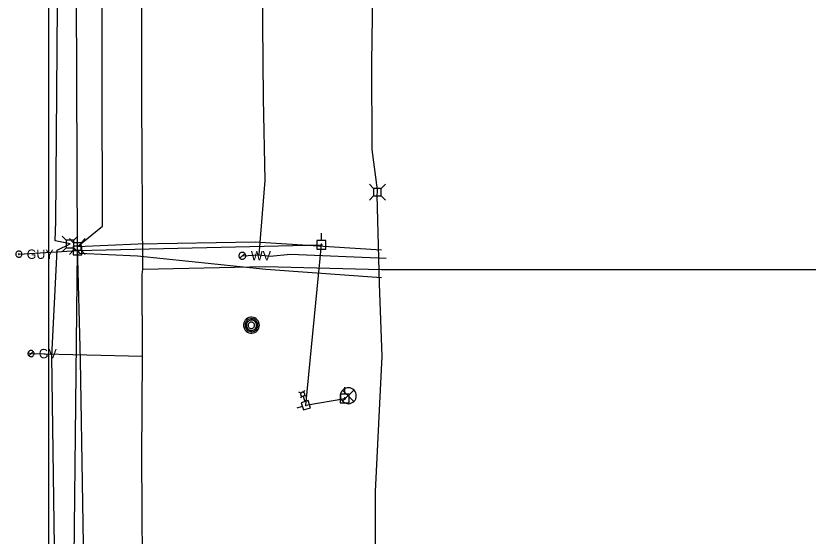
# Model space of a CAD drawing. Extents: x 596028 to 606371, y 330010 to 403088.
# Drawn here: x 602041.4 to 602369.2, y 374033.5 to 374248.7 of the extents above; entities that cross this region are included whole.
import ezdxf

# ---------------------------------------------------------------- set-up
doc = ezdxf.new("R2010")
doc.units = 0
for name, color, linetype in [('E_LTG', 7, 'Continuous'), ('E_SIG', 7, 'Continuous'), ('E_UTL_AG_Bold', 7, 'Continuous'), ('E_UTL_E_UG', 7, 'Continuous'), ('E_UTL_EGuyWire', 7, 'Continuous'), ('E_UTL_EPowerPole', 7, 'Continuous'), ('E_UTL_G', 7, 'Continuous'), ('E_UTL_G_UG', 7, 'Continuous'), ('E_UTL_MH', 7, 'Continuous'), ('E_UTL_Overhead', 7, 'Continuous'), ('E_UTL_T_UG', 7, 'Continuous'), ('E_UTL_W', 7, 'Continuous'), ('E_UTL_W_UG', 7, 'Continuous')]:
    doc.layers.add(name, color=color, linetype=linetype)

msp = doc.modelspace()

# ---------------------------------------------------------------- linework, layer by layer
at = {"layer": 'E_LTG'}
for points in [[(602159.36, 374092.64), (602158.49, 374093.11)], [(602159.86, 374093.06), (602159.71, 374093), (602159.57, 374092.91), (602159.46, 374092.8), (602159.36, 374092.66), (602159.3, 374092.52), (602159.26, 374092.36), (602159.25, 374092.2), (602159.28, 374092.03), (602159.33, 374091.88), (602159.41, 374091.74), (602159.52, 374091.62), (602159.65, 374091.52), (602159.79, 374091.45), (602159.95, 374091.4), (602160.11, 374091.39), (602160.27, 374091.4), (602160.43, 374091.45), (602160.57, 374091.53), (602160.7, 374091.63), (602160.8, 374091.75), (602160.88, 374091.89), (602160.94, 374092.05), (602160.96, 374092.21), (602160.95, 374092.37), (602160.91, 374092.53), (602160.84, 374092.67), (602160.75, 374092.8), (602160.63, 374092.92), (602160.49, 374093), (602160.34, 374093.06), (602160.18, 374093.09), (602160.02, 374093.09), (602159.86, 374093.06)], [(602160.51, 374092.99), (602160.97, 374093.85)], [(602159.7, 374091.5), (602159.24, 374090.63)], [(602160.36, 374091.41), (602161.03, 374089.15)], [(602160.85, 374091.84), (602161.72, 374091.37)]]:
    msp.add_lwpolyline(points, dxfattribs=at)
at = {"layer": 'E_SIG'}
for points in [[(602182.29, 374091.61), (602182.23, 374092.24), (602182.05, 374092.84), (602181.77, 374093.4), (602181.38, 374093.89), (602180.9, 374094.3), (602180.36, 374094.62), (602179.77, 374094.82), (602179.15, 374094.91), (602178.52, 374094.88), (602177.91, 374094.73), (602177.34, 374094.47), (602176.83, 374094.11), (602176.4, 374093.65), (602176.06, 374093.13), (602175.82, 374092.54), (602175.71, 374091.93), (602175.71, 374091.3), (602175.82, 374090.68), (602176.06, 374090.1), (602176.4, 374089.57), (602176.83, 374089.12), (602177.34, 374088.76), (602177.91, 374088.5), (602178.52, 374088.35), (602179.15, 374088.32), (602179.77, 374088.41), (602180.36, 374088.61), (602180.9, 374088.93), (602181.38, 374089.34), (602181.77, 374089.83), (602182.05, 374090.39), (602182.23, 374090.99), (602182.29, 374091.61)], [(602181.25, 374093.95), (602176.64, 374089.29)], [(602176.64, 374093.9), (602181.3, 374089.25)]]:
    msp.add_lwpolyline(points, dxfattribs=at)
at = {"layer": 'E_UTL_AG_Bold'}
for points in [[(602189.46, 374177.34), (602187.71, 374179.09)], [(602192.56, 374177.34), (602194.31, 374179.09)], [(602192.56, 374177.34), (602189.46, 374177.34)], [(602189.46, 374177.34), (602189.46, 374174.24)], [(602192.56, 374174.24), (602192.56, 374177.34)], [(602189.46, 374174.24), (602187.71, 374172.49)], [(602189.46, 374174.24), (602192.56, 374174.24)], [(602192.56, 374174.24), (602194.31, 374172.49)], [(602062.3, 374155.92), (602060.55, 374157.67)], [(602065.4, 374155.92), (602062.3, 374155.92)], [(602062.3, 374155.92), (602062.3, 374152.83)], [(602065.34, 374154.85), (602063.58, 374156.6)], [(602068.43, 374154.85), (602065.34, 374154.85)], [(602065.34, 374154.85), (602065.34, 374151.75)], [(602065.4, 374155.92), (602067.15, 374157.67)], [(602065.4, 374152.83), (602065.4, 374155.92)], [(602068.43, 374154.85), (602070.18, 374156.6)], [(602068.43, 374151.75), (602068.43, 374154.85)], [(602062.3, 374152.83), (602060.55, 374151.07)], [(602062.3, 374152.83), (602065.4, 374152.83)], [(602065.34, 374151.75), (602063.58, 374150)], [(602065.34, 374151.75), (602068.43, 374151.75)], [(602065.4, 374152.83), (602067.15, 374151.07)], [(602068.43, 374151.75), (602070.18, 374150)]]:
    msp.add_lwpolyline(points, dxfattribs=at)
at = {"layer": 'E_UTL_E_UG'}
for points in [[(602191.01, 374175.79), (602191.11, 374176.72), (602188.82, 374193.49), (602188.65, 374229.59), (602189.6, 374285.55), (602189.76, 374446.58), (602190.8, 374525.64), (602189.83, 374584.47), (602191.23, 374696.18), (602190.41, 374730.71), (602189.8, 374841.34), (602188.8, 374937.75), (602189.8, 374979.95), (602189.67, 375069.12), (602188.62, 375154.8), (602189.71, 375202.32), (602189.71, 375202.98)], [(602189.83, 372554.06), (602190.44, 372619.03), (602189.27, 372718.25), (602189.23, 372778.42), (602189.75, 372830), (602187.06, 372900.33), (602191.33, 372932.65), (602189.94, 372977.88), (602189.57, 373091.61), (602188.9, 373177.68), (602191.21, 373315.12), (602192.48, 373414.48), (602191.12, 373506.07), (602187.54, 373551.4), (602192.95, 373612.54), (602191.22, 373709.93), (602188.61, 373826.39), (602190.06, 373932.35), (602190.26, 374051.96), (602192.97, 374107.93), (602191.87, 374137.94), (602190.9, 374174.67), (602191.01, 374175.79)]]:
    msp.add_lwpolyline(points, dxfattribs=at)
at = {"layer": 'E_UTL_EGuyWire'}
msp.add_line((602042.72, 374150.15), (602066.98, 374151.67), dxfattribs=at)
for points in [[(602044, 374150.15), (602043.98, 374150.4), (602043.91, 374150.63), (602043.8, 374150.85), (602043.65, 374151.04), (602043.46, 374151.2), (602043.25, 374151.32), (602043.02, 374151.4), (602042.78, 374151.44), (602042.54, 374151.42), (602042.3, 374151.37), (602042.08, 374151.27), (602041.88, 374151.12), (602041.71, 374150.95), (602041.58, 374150.74), (602041.49, 374150.52), (602041.44, 374150.28), (602041.44, 374150.03), (602041.49, 374149.79), (602041.58, 374149.57), (602041.71, 374149.36), (602041.88, 374149.18), (602042.08, 374149.04), (602042.3, 374148.94), (602042.54, 374148.88), (602042.78, 374148.87), (602043.02, 374148.91), (602043.25, 374148.99), (602043.46, 374149.11), (602043.65, 374149.27), (602043.8, 374149.46), (602043.91, 374149.68), (602043.98, 374149.91), (602044, 374150.15)], [(602042.88, 374150.15), (602042.88, 374150.19), (602042.87, 374150.21), (602042.85, 374150.24), (602042.84, 374150.27), (602042.81, 374150.29), (602042.79, 374150.3), (602042.76, 374150.31), (602042.73, 374150.31), (602042.7, 374150.31), (602042.67, 374150.31), (602042.64, 374150.29), (602042.61, 374150.28), (602042.59, 374150.25), (602042.58, 374150.23), (602042.56, 374150.2), (602042.56, 374150.17), (602042.56, 374150.14), (602042.56, 374150.11), (602042.58, 374150.08), (602042.59, 374150.06), (602042.61, 374150.03), (602042.64, 374150.02), (602042.67, 374150), (602042.7, 374150), (602042.73, 374149.99), (602042.76, 374150), (602042.79, 374150.01), (602042.81, 374150.02), (602042.84, 374150.04), (602042.85, 374150.07), (602042.87, 374150.1), (602042.88, 374150.12), (602042.88, 374150.15)]]:
    msp.add_lwpolyline(points, dxfattribs=at)
at = {"layer": 'E_UTL_EPowerPole'}
for points in [[(602167.84, 374155.88), (602167.84, 374158.79)], [(602066.95, 374153.51), (602066.95, 374156.42)], [(602169.68, 374155.88), (602165.99, 374155.88)], [(602165.99, 374155.88), (602165.99, 374152.19)], [(602169.68, 374152.19), (602169.68, 374155.88)], [(602068.79, 374153.51), (602065.11, 374153.51)], [(602065.11, 374153.51), (602065.11, 374149.82)], [(602067.22, 374151.67), (602067.22, 374151.71), (602067.2, 374151.76), (602067.18, 374151.8), (602067.15, 374151.83), (602067.12, 374151.86), (602067.08, 374151.88), (602067.04, 374151.9), (602066.99, 374151.9), (602066.95, 374151.9), (602066.9, 374151.89), (602066.86, 374151.87), (602066.83, 374151.85), (602066.79, 374151.81), (602066.77, 374151.78), (602066.75, 374151.73), (602066.74, 374151.69), (602066.74, 374151.64), (602066.75, 374151.6), (602066.77, 374151.56), (602066.79, 374151.52), (602066.83, 374151.49), (602066.86, 374151.46), (602066.9, 374151.44), (602066.95, 374151.43), (602066.99, 374151.43), (602067.04, 374151.43), (602067.08, 374151.45), (602067.12, 374151.47), (602067.15, 374151.5), (602067.18, 374151.54), (602067.2, 374151.58), (602067.22, 374151.62), (602067.22, 374151.67)], [(602068.79, 374149.82), (602068.79, 374153.51)], [(602165.99, 374152.19), (602169.68, 374152.19)], [(602168.11, 374154.04), (602168.1, 374154.08), (602168.09, 374154.13), (602168.07, 374154.17), (602168.04, 374154.2), (602168.01, 374154.23), (602167.97, 374154.26), (602167.92, 374154.27), (602167.88, 374154.28), (602167.83, 374154.27), (602167.79, 374154.26), (602167.75, 374154.25), (602167.71, 374154.22), (602167.68, 374154.19), (602167.66, 374154.15), (602167.64, 374154.11), (602167.63, 374154.06), (602167.63, 374154.02), (602167.64, 374153.97), (602167.66, 374153.93), (602167.68, 374153.89), (602167.71, 374153.86), (602167.75, 374153.83), (602167.79, 374153.81), (602167.83, 374153.8), (602167.88, 374153.8), (602167.92, 374153.81), (602167.97, 374153.82), (602168.01, 374153.84), (602168.04, 374153.87), (602168.07, 374153.91), (602168.09, 374153.95), (602168.1, 374153.99), (602168.11, 374154.04)], [(602065.11, 374149.82), (602068.79, 374149.82)], [(602177.5, 374092.3), (602177.5, 374095.2)], [(602162.44, 374089.57), (602159.5, 374088.69)], [(602163.32, 374086.63), (602162.44, 374089.57)], [(602179.35, 374092.3), (602175.66, 374092.3)], [(602175.66, 374092.3), (602175.66, 374088.6)], [(602177.77, 374090.45), (602177.77, 374090.5), (602177.76, 374090.54), (602177.74, 374090.58), (602177.71, 374090.62), (602177.67, 374090.65), (602177.63, 374090.67), (602177.59, 374090.69), (602177.55, 374090.69), (602177.5, 374090.69), (602177.46, 374090.68), (602177.42, 374090.66), (602177.38, 374090.63), (602177.35, 374090.6), (602177.32, 374090.56), (602177.31, 374090.52), (602177.3, 374090.48), (602177.3, 374090.43), (602177.31, 374090.39), (602177.32, 374090.34), (602177.35, 374090.31), (602177.38, 374090.27), (602177.42, 374090.25), (602177.46, 374090.23), (602177.5, 374090.22), (602177.55, 374090.22), (602177.59, 374090.22), (602177.63, 374090.24), (602177.67, 374090.26), (602177.71, 374090.29), (602177.74, 374090.32), (602177.76, 374090.37), (602177.77, 374090.41), (602177.77, 374090.45)], [(602179.35, 374088.6), (602179.35, 374092.3)], [(602159.94, 374087.21), (602157.62, 374086.52)], [(602159.5, 374088.69), (602160.38, 374085.74)], [(602160.38, 374085.74), (602163.32, 374086.63)], [(602161.34, 374087.87), (602161.31, 374087.86), (602161.28, 374087.84), (602161.25, 374087.81), (602161.23, 374087.78), (602161.21, 374087.75), (602161.2, 374087.71), (602161.2, 374087.67), (602161.21, 374087.63), (602161.22, 374087.6), (602161.24, 374087.57), (602161.26, 374087.54), (602161.29, 374087.51), (602161.33, 374087.5), (602161.36, 374087.49), (602161.4, 374087.48), (602161.44, 374087.49), (602161.47, 374087.5), (602161.51, 374087.52), (602161.54, 374087.54), (602161.56, 374087.57), (602161.58, 374087.6), (602161.59, 374087.64), (602161.6, 374087.67), (602161.6, 374087.71), (602161.59, 374087.75), (602161.57, 374087.78), (602161.55, 374087.81), (602161.52, 374087.84), (602161.49, 374087.86), (602161.45, 374087.87), (602161.42, 374087.88), (602161.38, 374087.88), (602161.34, 374087.87)], [(602175.66, 374088.6), (602179.35, 374088.6)]]:
    msp.add_lwpolyline(points, dxfattribs=at)
at = {"layer": 'E_UTL_G'}
for points in [[(602049.02, 374109.04), (602048.99, 374109.28), (602048.92, 374109.51), (602048.81, 374109.73), (602048.66, 374109.92), (602048.48, 374110.08), (602048.27, 374110.21), (602048.04, 374110.28), (602047.79, 374110.32), (602047.55, 374110.31), (602047.31, 374110.25), (602047.09, 374110.15), (602046.89, 374110.01), (602046.72, 374109.83), (602046.59, 374109.63), (602046.5, 374109.4), (602046.46, 374109.16), (602046.46, 374108.92), (602046.5, 374108.68), (602046.59, 374108.45), (602046.72, 374108.24), (602046.89, 374108.07), (602047.09, 374107.93), (602047.31, 374107.83), (602047.55, 374107.77), (602047.79, 374107.76), (602048.04, 374107.79), (602048.27, 374107.87), (602048.48, 374107.99), (602048.66, 374108.15), (602048.81, 374108.34), (602048.92, 374108.56), (602048.99, 374108.79), (602049.02, 374109.04)], [(602046.83, 374108.13), (602048.64, 374109.95)]]:
    msp.add_lwpolyline(points, dxfattribs=at)
at = {"layer": 'E_UTL_G_UG'}
for points in [[(602093.92, 373578.62), (602094.06, 373687.99), (602094.16, 373729.02), (602093.81, 373740.06), (602093.88, 373840.43), (602094.21, 373957.37), (602093.62, 374066.3), (602093.77, 374107.98), (602093.74, 374141.71), (602093.99, 374143.94), (602093.56, 374214.01), (602093.59, 374402.48), (602092.94, 374546.11)], [(602093.99, 374143.94), (602144.6, 374145.06), (602192.78, 374143.86)], [(602192.78, 374143.86), (602444.12, 374143.86), (603009.89, 374143.86)], [(602046.63, 374109.3), (602047.73, 374109.04), (602093.77, 374107.98)]]:
    msp.add_lwpolyline(points, dxfattribs=at)
at = {"layer": 'E_UTL_MH'}
for points in [[(602142.23, 374120.78), (602142.17, 374121.4), (602141.99, 374122.01), (602141.71, 374122.56), (602141.32, 374123.06), (602140.84, 374123.47), (602140.3, 374123.78), (602139.71, 374123.99), (602139.09, 374124.08), (602138.46, 374124.05), (602137.85, 374123.9), (602137.28, 374123.64), (602136.77, 374123.27), (602136.34, 374122.82), (602136, 374122.29), (602135.76, 374121.71), (602135.65, 374121.09), (602135.65, 374120.47), (602135.76, 374119.85), (602136, 374119.27), (602136.34, 374118.74), (602136.77, 374118.29), (602137.28, 374117.92), (602137.85, 374117.66), (602138.46, 374117.51), (602139.09, 374117.48), (602139.71, 374117.57), (602140.3, 374117.78), (602140.84, 374118.09), (602141.32, 374118.5), (602141.71, 374119), (602141.99, 374119.55), (602142.17, 374120.16), (602142.23, 374120.78)], [(602141.62, 374120.78), (602141.57, 374121.28), (602141.42, 374121.77), (602141.19, 374122.22), (602140.88, 374122.62), (602140.49, 374122.96), (602140.05, 374123.21), (602139.57, 374123.38), (602139.07, 374123.45), (602138.56, 374123.43), (602138.06, 374123.31), (602137.6, 374123.09), (602137.19, 374122.8), (602136.83, 374122.43), (602136.56, 374122), (602136.37, 374121.53), (602136.27, 374121.03), (602136.27, 374120.52), (602136.37, 374120.02), (602136.56, 374119.55), (602136.83, 374119.12), (602137.19, 374118.75), (602137.6, 374118.46), (602138.06, 374118.25), (602138.56, 374118.13), (602139.07, 374118.1), (602139.57, 374118.17), (602140.05, 374118.34), (602140.49, 374118.6), (602140.88, 374118.93), (602141.19, 374119.33), (602141.42, 374119.78), (602141.57, 374120.27), (602141.62, 374120.78)], [(602141.05, 374120.75), (602141.01, 374121.15), (602140.9, 374121.54), (602140.71, 374121.9), (602140.46, 374122.22), (602140.16, 374122.48), (602139.81, 374122.68), (602139.42, 374122.82), (602139.02, 374122.87), (602138.62, 374122.85), (602138.23, 374122.76), (602137.86, 374122.59), (602137.53, 374122.36), (602137.25, 374122.06), (602137.03, 374121.72), (602136.88, 374121.35), (602136.8, 374120.95), (602136.8, 374120.54), (602136.88, 374120.15), (602137.03, 374119.77), (602137.25, 374119.43), (602137.53, 374119.14), (602137.86, 374118.9), (602138.23, 374118.73), (602138.62, 374118.64), (602139.02, 374118.62), (602139.42, 374118.68), (602139.81, 374118.81), (602140.16, 374119.01), (602140.46, 374119.28), (602140.71, 374119.6), (602140.9, 374119.96), (602141.01, 374120.34), (602141.05, 374120.75)], [(602140.2, 374120.73), (602140.17, 374120.98), (602140.1, 374121.23), (602139.99, 374121.45), (602139.83, 374121.65), (602139.64, 374121.82), (602139.42, 374121.94), (602139.18, 374122.03), (602138.93, 374122.06), (602138.67, 374122.05), (602138.43, 374121.99), (602138.2, 374121.89), (602137.99, 374121.74), (602137.82, 374121.55), (602137.68, 374121.34), (602137.59, 374121.11), (602137.54, 374120.86), (602137.54, 374120.6), (602137.59, 374120.36), (602137.68, 374120.12), (602137.82, 374119.91), (602137.99, 374119.72), (602138.2, 374119.58), (602138.43, 374119.47), (602138.67, 374119.41), (602138.93, 374119.4), (602139.18, 374119.44), (602139.42, 374119.52), (602139.64, 374119.65), (602139.83, 374119.81), (602139.99, 374120.01), (602140.1, 374120.24), (602140.17, 374120.48), (602140.2, 374120.73)]]:
    msp.add_lwpolyline(points, dxfattribs=at)
at = {"layer": 'E_UTL_Overhead'}
for points in [[(602066.88, 372572.55), (602066.55, 372750.09), (602066.67, 372928.36), (602066.71, 373104.63), (602066.76, 373255.95), (602066.7, 373401.26), (602066.33, 373549.72), (602066.53, 373686.74), (602066.09, 373819.32), (602065.08, 373973.66), (602066.98, 374151.67), (602066.34, 374292.77), (602066.62, 374583.45)], [(602066.98, 374151.67), (602167.87, 374154.04)], [(602161.4, 374087.68), (602167.87, 374154.04)], [(602161.4, 374087.68), (602177.53, 374090.45)]]:
    msp.add_lwpolyline(points, dxfattribs=at)
at = {"layer": 'E_UTL_T_UG'}
for points in [[(602055.02, 373190.4), (602054.9, 376316.68), (602051.39, 376320.34), (602051.52, 376386.68)], [(602068.58, 373258.01), (602057.27, 373266.13), (602059.52, 373401.16), (602060.46, 373547.72), (602058.7, 373687.55), (602059.6, 373852.23), (602058.36, 373960.35), (602056.34, 374107.97), (602058.51, 374151.79), (602063.85, 374154.37), (602057.74, 374155.62), (602058.05, 374163.73), (602058.99, 374288.87), (602057.85, 374433.74), (602053.94, 374597.47)], [(602070.89, 373551.02), (602070.13, 373685.71), (602067.88, 373689.9), (602069.25, 373697.02), (602070.39, 373797.49), (602066.2, 373808.37), (602070.91, 373817.86), (602069.66, 373851.44), (602071.5, 373970.08), (602067.89, 373979.66), (602070.17, 373987.87), (602068.15, 374106.5), (602066.88, 374153.3), (602077.31, 374161.73), (602076.96, 374285.68), (602070.42, 374299.98), (602067.1, 374303.2), (602067.95, 374312.77), (602070.78, 374433.81)], [(602066.88, 374153.3), (602092.02, 374154.47), (602140.41, 374155.2), (602192.69, 374151.96)], [(602066.98, 374151.67), (602067.78, 374150.62), (602091.76, 374149.52), (602144.82, 374143.99), (602192.74, 374140.55)]]:
    msp.add_lwpolyline(points, dxfattribs=at)
at = {"layer": 'E_UTL_W'}
for points in [[(602136.56, 374149.49), (602136.54, 374149.76), (602136.46, 374150.02), (602136.34, 374150.26), (602136.17, 374150.47), (602135.96, 374150.65), (602135.73, 374150.79), (602135.47, 374150.87), (602135.21, 374150.91), (602134.93, 374150.9), (602134.67, 374150.84), (602134.42, 374150.72), (602134.2, 374150.57), (602134.02, 374150.37), (602133.87, 374150.14), (602133.77, 374149.89), (602133.72, 374149.62), (602133.72, 374149.35), (602133.77, 374149.09), (602133.87, 374148.84), (602134.02, 374148.61), (602134.2, 374148.41), (602134.42, 374148.25), (602134.67, 374148.14), (602134.93, 374148.08), (602135.21, 374148.06), (602135.47, 374148.1), (602135.73, 374148.19), (602135.96, 374148.33), (602136.17, 374148.5), (602136.34, 374148.72), (602136.46, 374148.96), (602136.54, 374149.22), (602136.56, 374149.49)], [(602134.13, 374148.48), (602136.15, 374150.5)]]:
    msp.add_lwpolyline(points, dxfattribs=at)
at = {"layer": 'E_UTL_W_UG'}
for points in [[(602142.11, 374149.84), (602144.55, 374180.63), (602143.9, 374214.61), (602143.15, 374292.25), (602143.21, 374293.77), (602142.23, 374402.89), (602139.57, 374549.01)], [(602135.14, 374149.49), (602142.11, 374149.84), (602146.64, 374149.4), (602155.07, 374150.15), (602194.65, 374148.46)]]:
    msp.add_lwpolyline(points, dxfattribs=at)

# ---------------------------------------------------------------- texts
at = {"layer": 'E_UTL_EGuyWire'}
msp.add_text('GUY', height=3.85, dxfattribs=at).set_placement((602045.93, 374148.23))
at = {"layer": 'E_UTL_G'}
msp.add_text('GV', height=3.85, dxfattribs=at).set_placement((602050.94, 374107.11))
at = {"layer": 'E_UTL_W'}
msp.add_text('WV', height=3.85, dxfattribs=at).set_placement((602138.7, 374147.56))

doc.saveas('drawing.dxf')
